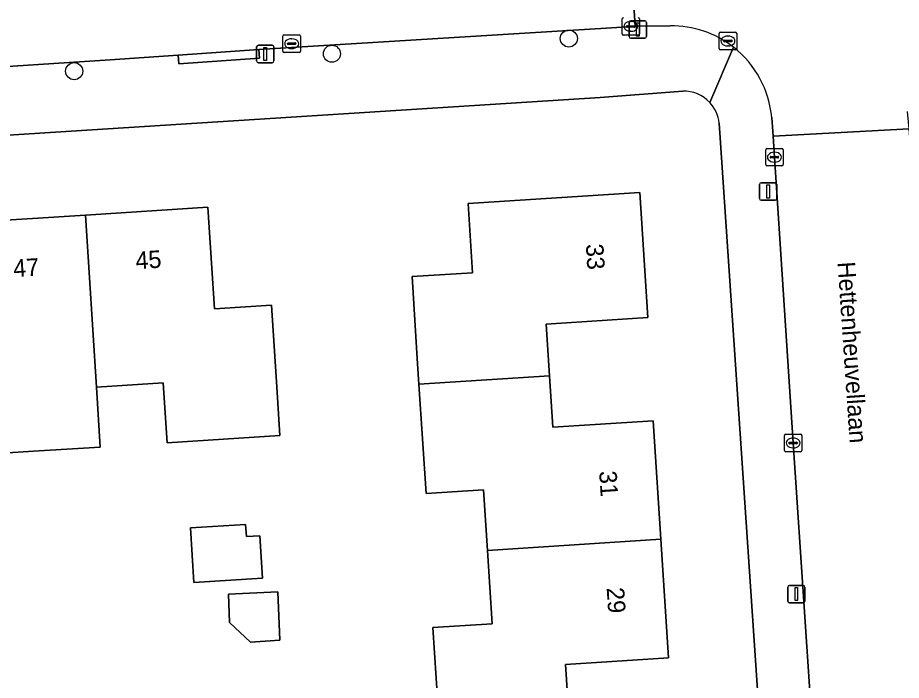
# Model space of a CAD drawing. Extents: x 159680 to 160786, y 387323 to 388340.
# Drawn here: x 160354.6 to 160405.2, y 388268.8 to 388306.7 of the extents above; entities that cross this region are included whole.
import ezdxf

# ---------------------------------------------------------------- set-up
doc = ezdxf.new("R2010")
doc.units = 0
for name, color, linetype in [('IMGEO_Boom', 7, 'Continuous'), ('IMGEO_Erf', 7, 'Continuous'), ('IMGEO_Kolk', 7, 'Continuous'), ('IMGEO_Lichtmast', 7, 'Continuous'), ('IMGEO_Openbare_ruimte_label', 7, 'Continuous'), ('IMGEO_Pand', 7, 'Continuous'), ('IMGEO_Pand_nummerreeks', 7, 'Continuous'), ('IMGEO_Rijbaan_lokaal_open', 7, 'Continuous'), ('IMGEO_Voetpad_open', 7, 'Continuous')]:
    doc.layers.add(name, color=color, linetype=linetype)

msp = doc.modelspace()

# ---------------------------------------------------------------- linework, layer by layer
at = {"layer": 'IMGEO_Boom'}
for centre in [(160386.13, 388305.501), (160372.57, 388304.632), (160357.817, 388303.633)]:
    msp.add_circle(centre, 0.489, dxfattribs=at)
at = {"layer": 'IMGEO_Erf'}
for points in [[(160392.653, 388302.487), (160387.915, 388302.12), (160149.004, 388286.929)], [(160398.544, 388244.259), (160394.729, 388300.667)], [(160378.725, 388266.008), (160378.352, 388271.793), (160381.746, 388272.012), (160381.475, 388276.21), (160381.252, 388279.671), (160377.955, 388279.459), (160377.551, 388285.727), (160377.476, 388286.89), (160377.154, 388291.879), (160380.613, 388292.103), (160380.358, 388296.063), (160390.195, 388296.698), (160390.657, 388289.531), (160384.825, 388289.155), (160385.015, 388286.208), (160385.205, 388283.261), (160390.962, 388283.633), (160391.399, 388276.85), (160391.837, 388270.063), (160385.941, 388269.683), (160386.147, 388266.49)], [(160351.472, 388294.949), (160358.47, 388295.4), (160365.468, 388295.852), (160365.843, 388290.039), (160369.105, 388290.249), (160369.427, 388285.26), (160369.586, 388282.791), (160363.136, 388282.375), (160362.916, 388285.794), (160359.095, 388285.547), (160359.311, 388282.129), (160355.495, 388281.883), (160349.281, 388281.482)]]:
    msp.add_lwpolyline(points, dxfattribs=at)
for points in [[(160364.48, 388277.497), (160367.633, 388277.692), (160367.689, 388277.005), (160368.444, 388277.052), (160368.595, 388274.626), (160364.673, 388274.383)], [(160366.647, 388273.716), (160369.466, 388273.836), (160369.584, 388271.079), (160367.902, 388270.952), (160366.717, 388272.094)]]:
    msp.add_lwpolyline(points, close=True, dxfattribs=at)
for centre, radius, start, end in [((160392.72, 388300.468), 2.02, 43.2048, 91.8889), ((160392.71, 388300.465), 2.029, 5.7073, 43.0857)]:
    msp.add_arc(centre, radius, start, end, dxfattribs=at)
at = {"layer": 'IMGEO_Kolk'}
for p, q in [((160389.174, 388305.769), (160389.174, 388306.621)), ((160389.662, 388306.475), (160389.687, 388306.475)), ((160390.175, 388306.621), (160390.175, 388305.769)), ((160389.433, 388306.189), (160389.433, 388306.201)), ((160389.871, 388306.152), (160389.473, 388306.152)), ((160389.476, 388306.238), (160389.874, 388306.238)), ((160389.685, 388305.915), (160389.66, 388305.915)), ((160389.917, 388306.201), (160389.917, 388306.189)), ((160394.809, 388305.86), (160395.661, 388305.86)), ((160369.766, 388304.779), (160369.766, 388305.631)), ((160369.841, 388305.705), (160370.693, 388305.705)), ((160370.254, 388305.485), (160370.279, 388305.485)), ((160370.767, 388305.631), (160370.767, 388304.779)), ((160390.101, 388305.695), (160389.249, 388305.695)), ((160394.734, 388304.934), (160394.734, 388305.786)), ((160394.993, 388305.354), (160394.993, 388305.366)), ((160395.431, 388305.317), (160395.033, 388305.317)), ((160395.036, 388305.403), (160395.434, 388305.403)), ((160395.222, 388305.64), (160395.247, 388305.64)), ((160395.477, 388305.366), (160395.477, 388305.354)), ((160395.735, 388305.786), (160395.735, 388304.934)), ((160370.025, 388305.199), (160370.025, 388305.211)), ((160370.463, 388305.162), (160370.065, 388305.162)), ((160370.068, 388305.248), (160370.466, 388305.248)), ((160370.277, 388304.925), (160370.252, 388304.925)), ((160370.509, 388305.211), (160370.509, 388305.199)), ((160395.661, 388304.86), (160394.809, 388304.86)), ((160395.245, 388305.08), (160395.22, 388305.08)), ((160370.693, 388304.705), (160369.841, 388304.705)), ((160397.394, 388298.285), (160397.394, 388299.137)), ((160397.469, 388299.211), (160398.321, 388299.211)), ((160397.696, 388298.754), (160398.094, 388298.754)), ((160397.882, 388298.991), (160397.907, 388298.991)), ((160398.395, 388299.137), (160398.395, 388298.285)), ((160397.653, 388298.705), (160397.653, 388298.717)), ((160398.091, 388298.668), (160397.693, 388298.668)), ((160397.905, 388298.431), (160397.88, 388298.431)), ((160398.137, 388298.717), (160398.137, 388298.705)), ((160398.321, 388298.211), (160397.469, 388298.211)), ((160398.464, 388281.935), (160398.464, 388282.787)), ((160398.539, 388282.861), (160399.391, 388282.861)), ((160398.952, 388282.641), (160398.977, 388282.641)), ((160399.465, 388282.787), (160399.465, 388281.935)), ((160398.723, 388282.355), (160398.723, 388282.367)), ((160399.161, 388282.318), (160398.763, 388282.318)), ((160398.766, 388282.404), (160399.164, 388282.404)), ((160398.975, 388282.081), (160398.95, 388282.081)), ((160399.207, 388282.367), (160399.207, 388282.355)), ((160399.391, 388281.861), (160398.539, 388281.861))]:
    msp.add_line(p, q, dxfattribs=at)
for points in [[(160389.174, 388305.769), (160389.174, 388306.621)], [(160390.175, 388306.621), (160390.175, 388305.769)], [(160394.809, 388305.86), (160395.661, 388305.86)], [(160369.766, 388304.779), (160369.766, 388305.631)], [(160369.841, 388305.705), (160370.693, 388305.705)], [(160370.767, 388305.631), (160370.767, 388304.779)], [(160390.101, 388305.695), (160389.249, 388305.695)], [(160394.734, 388304.934), (160394.734, 388305.786)], [(160395.735, 388305.786), (160395.735, 388304.934)], [(160395.661, 388304.86), (160394.809, 388304.86)], [(160370.693, 388304.705), (160369.841, 388304.705)], [(160397.394, 388298.285), (160397.394, 388299.137)], [(160397.469, 388299.211), (160398.321, 388299.211)], [(160398.395, 388299.137), (160398.395, 388298.285)], [(160398.321, 388298.211), (160397.469, 388298.211)], [(160398.464, 388281.935), (160398.464, 388282.787)], [(160398.539, 388282.861), (160399.391, 388282.861)], [(160399.465, 388282.787), (160399.465, 388281.935)], [(160399.391, 388281.861), (160398.539, 388281.861)]]:
    msp.add_lwpolyline(points, dxfattribs=at)
for centre, radius, start, end in [((160389.251, 388306.619), 0.0765, 91.552, 178.448), ((160389.251, 388306.619), 0.0765, 91.552, 178.448), ((160390.099, 388306.619), 0.0765, 1.552, 88.448), ((160390.099, 388306.619), 0.0765, 1.552, 88.448), ((160389.473, 388306.198), 0.0403, 85.8775, 175.7526), ((160389.47, 388306.188), 0.0366, 178.938, 274.7102), ((160389.874, 388306.195), 0.043, 264.8664, 352.4533), ((160389.878, 388306.2), 0.0386, 1.7309, 96.639), ((160394.811, 388305.784), 0.0765, 91.552, 178.448), ((160394.811, 388305.784), 0.0765, 91.552, 178.448), ((160395.659, 388305.784), 0.0765, 1.552, 88.448), ((160395.659, 388305.784), 0.0765, 1.552, 88.448), ((160369.843, 388305.629), 0.0765, 91.552, 178.448), ((160369.843, 388305.629), 0.0765, 91.552, 178.448), ((160370.691, 388305.629), 0.0765, 1.552, 88.448), ((160370.691, 388305.629), 0.0765, 1.552, 88.448), ((160389.251, 388305.771), 0.0765, 181.552, 268.448), ((160389.251, 388305.771), 0.0765, 181.552, 268.448), ((160390.099, 388305.771), 0.0765, 271.552, 358.448), ((160390.099, 388305.771), 0.0765, 271.552, 358.448), ((160395.033, 388305.363), 0.0403, 85.8775, 175.7526), ((160395.03, 388305.353), 0.0366, 178.938, 274.7102), ((160395.434, 388305.36), 0.043, 264.8664, 352.4533), ((160395.438, 388305.365), 0.0386, 1.7309, 96.639), ((160370.065, 388305.208), 0.0403, 85.8775, 175.7526), ((160370.062, 388305.198), 0.0366, 178.938, 274.7102), ((160370.466, 388305.205), 0.043, 264.8664, 352.4533), ((160370.47, 388305.21), 0.0386, 1.7309, 96.639), ((160394.811, 388304.936), 0.0765, 181.552, 268.448), ((160394.811, 388304.936), 0.0765, 181.552, 268.448), ((160395.659, 388304.936), 0.0765, 271.552, 358.448), ((160395.659, 388304.936), 0.0765, 271.552, 358.448), ((160369.843, 388304.781), 0.0765, 181.552, 268.448), ((160369.843, 388304.781), 0.0765, 181.552, 268.448), ((160370.691, 388304.781), 0.0765, 271.552, 358.448), ((160370.691, 388304.781), 0.0765, 271.552, 358.448), ((160397.471, 388299.135), 0.0765, 91.552, 178.448), ((160397.471, 388299.135), 0.0765, 91.552, 178.448), ((160397.693, 388298.714), 0.0403, 85.8775, 175.7526), ((160398.098, 388298.716), 0.0386, 1.7309, 96.639), ((160398.319, 388299.135), 0.0765, 1.552, 88.448), ((160398.319, 388299.135), 0.0765, 1.552, 88.448), ((160397.471, 388298.287), 0.0765, 181.552, 268.448), ((160397.471, 388298.287), 0.0765, 181.552, 268.448), ((160397.69, 388298.704), 0.0366, 178.938, 274.7102), ((160398.094, 388298.711), 0.043, 264.8664, 352.4533), ((160398.319, 388298.287), 0.0765, 271.552, 358.448), ((160398.319, 388298.287), 0.0765, 271.552, 358.448), ((160398.541, 388282.785), 0.0765, 91.552, 178.448), ((160398.541, 388282.785), 0.0765, 91.552, 178.448), ((160399.389, 388282.785), 0.0765, 1.552, 88.448), ((160399.389, 388282.785), 0.0765, 1.552, 88.448), ((160398.763, 388282.364), 0.0403, 85.8775, 175.7526), ((160398.76, 388282.354), 0.0366, 178.938, 274.7102), ((160399.164, 388282.361), 0.043, 264.8664, 352.4533), ((160399.168, 388282.366), 0.0386, 1.7309, 96.639), ((160398.541, 388281.937), 0.0765, 181.552, 268.448), ((160398.541, 388281.937), 0.0765, 181.552, 268.448), ((160399.389, 388281.937), 0.0765, 271.552, 358.448), ((160399.389, 388281.937), 0.0765, 271.552, 358.448)]:
    msp.add_arc(centre, radius, start, end, dxfattribs=at)
for centre, major_axis, ratio, start_param, end_param in [((160389.661, 388306.195), (-0.387, 0.002), 0.722429, 4.712389, 7.853982), ((160389.686, 388306.195), (-0.39, 0.002), 0.717154, 1.570796, 4.712389), ((160370.253, 388305.205), (-0.387, 0.002), 0.722429, 4.712389, 7.853982), ((160370.278, 388305.205), (-0.39, 0.002), 0.717154, 1.570796, 4.712389), ((160395.221, 388305.36), (-0.387, 0.002), 0.722429, 4.712389, 7.853982), ((160395.246, 388305.36), (-0.39, 0.002), 0.717154, 1.570796, 4.712389), ((160397.881, 388298.711), (-0.387, 0.002), 0.722429, 4.712389, 7.853982), ((160397.906, 388298.711), (-0.39, 0.002), 0.717154, 1.570796, 4.712389), ((160398.951, 388282.361), (-0.387, 0.002), 0.722429, 4.712389, 7.853982), ((160398.976, 388282.361), (-0.39, 0.002), 0.717154, 1.570796, 4.712389)]:
    msp.add_ellipse(centre, major_axis=major_axis, ratio=ratio, start_param=start_param, end_param=end_param, dxfattribs=at)
at = {"layer": 'IMGEO_Lichtmast'}
for p, q in [((160389.579, 388305.621), (160389.579, 388306.421)), ((160389.579, 388306.421), (160389.579, 388305.621)), ((160389.679, 388306.521), (160390.469, 388306.521)), ((160390.469, 388306.521), (160389.679, 388306.521)), ((160390.569, 388306.421), (160390.569, 388305.621)), ((160390.569, 388305.621), (160390.569, 388306.421)), ((160390.469, 388305.521), (160389.679, 388305.521)), ((160389.679, 388305.521), (160390.469, 388305.521)), ((160368.262, 388304.22), (160368.262, 388305.02)), ((160368.262, 388305.02), (160368.262, 388304.22)), ((160368.362, 388305.12), (160369.152, 388305.12)), ((160369.152, 388305.12), (160368.362, 388305.12)), ((160369.252, 388305.02), (160369.252, 388304.22)), ((160369.252, 388304.22), (160369.252, 388305.02)), ((160369.152, 388304.12), (160368.362, 388304.12)), ((160368.362, 388304.12), (160369.152, 388304.12)), ((160397.139, 388297.247), (160397.929, 388297.247)), ((160397.929, 388297.247), (160397.139, 388297.247)), ((160397.039, 388296.347), (160397.039, 388297.147)), ((160397.039, 388297.147), (160397.039, 388296.347)), ((160398.029, 388297.147), (160398.029, 388296.347)), ((160398.029, 388296.347), (160398.029, 388297.147)), ((160397.929, 388296.247), (160397.139, 388296.247)), ((160397.139, 388296.247), (160397.929, 388296.247)), ((160398.654, 388273.313), (160398.654, 388274.113)), ((160398.654, 388274.113), (160398.654, 388273.313)), ((160398.754, 388274.213), (160399.544, 388274.213)), ((160399.544, 388274.213), (160398.754, 388274.213)), ((160399.644, 388274.113), (160399.644, 388273.313)), ((160399.644, 388273.313), (160399.644, 388274.113)), ((160399.544, 388273.213), (160398.754, 388273.213)), ((160398.754, 388273.213), (160399.544, 388273.213))]:
    msp.add_line(p, q, dxfattribs=at)
for points in [[(160389.999, 388306.396), (160390.149, 388306.396), (160390.149, 388305.646), (160389.999, 388305.646), (160389.999, 388306.396)], [(160368.682, 388304.995), (160368.832, 388304.995), (160368.832, 388304.245), (160368.682, 388304.245), (160368.682, 388304.995)], [(160397.459, 388297.122), (160397.609, 388297.122), (160397.609, 388296.372), (160397.459, 388296.372), (160397.459, 388297.122)], [(160399.074, 388274.088), (160399.224, 388274.088), (160399.224, 388273.338), (160399.074, 388273.338), (160399.074, 388274.088)]]:
    msp.add_lwpolyline(points, dxfattribs=at)
for centre, start, end in [((160389.679, 388306.421), 90, 180), ((160389.679, 388306.421), 90, 180), ((160390.469, 388306.421), 0, 90), ((160390.469, 388306.421), 360, 90), ((160389.679, 388305.621), 180, 270), ((160389.679, 388305.621), 180, 270), ((160390.469, 388305.621), 270, 0), ((160390.469, 388305.621), 270, 0), ((160368.362, 388305.02), 90, 180), ((160368.362, 388305.02), 90, 180), ((160369.152, 388305.02), 0, 90), ((160369.152, 388305.02), 360, 90), ((160368.362, 388304.22), 180, 270), ((160368.362, 388304.22), 180, 270), ((160369.152, 388304.22), 270, 0), ((160369.152, 388304.22), 270, 0), ((160397.139, 388297.147), 90, 180), ((160397.139, 388297.147), 90, 180), ((160397.929, 388297.147), 0, 90), ((160397.929, 388297.147), 360, 90), ((160397.139, 388296.347), 180, 270), ((160397.139, 388296.347), 180, 270), ((160397.929, 388296.347), 270, 0), ((160397.929, 388296.347), 270, 0), ((160398.754, 388274.113), 90, 180), ((160398.754, 388274.113), 90, 180), ((160399.544, 388274.113), 0, 90), ((160399.544, 388274.113), 360, 90), ((160398.754, 388273.313), 180, 270), ((160398.754, 388273.313), 180, 270), ((160399.544, 388273.313), 270, 0), ((160399.544, 388273.313), 270, 0)]:
    msp.add_arc(centre, 0.1, start, end, dxfattribs=at)
at = {"layer": 'IMGEO_Pand'}
for points in [[(160385.015, 388286.208), (160384.825, 388289.155), (160390.657, 388289.531), (160390.195, 388296.698), (160380.358, 388296.063), (160380.613, 388292.103), (160377.154, 388291.879), (160377.476, 388286.89), (160377.551, 388285.727)], [(160359.095, 388285.547), (160362.916, 388285.794), (160363.136, 388282.375), (160369.586, 388282.791), (160369.427, 388285.26), (160369.105, 388290.249), (160365.843, 388290.039), (160365.468, 388295.852), (160358.47, 388295.4)], [(160349.281, 388281.482), (160355.495, 388281.883), (160359.311, 388282.129), (160359.095, 388285.547), (160358.47, 388295.4), (160351.472, 388294.949), (160351.846, 388289.146), (160348.802, 388288.95)], [(160391.399, 388276.85), (160390.962, 388283.633), (160385.205, 388283.261), (160385.015, 388286.208), (160377.551, 388285.727), (160377.955, 388279.459), (160381.252, 388279.671), (160381.475, 388276.21)], [(160364.48, 388277.497), (160364.673, 388274.383), (160368.595, 388274.626), (160368.444, 388277.052), (160367.689, 388277.005), (160367.633, 388277.692)], [(160381.475, 388276.21), (160381.746, 388272.012), (160378.352, 388271.793), (160378.725, 388266.008), (160386.147, 388266.49), (160385.941, 388269.683), (160391.837, 388270.063), (160391.399, 388276.85)], [(160366.647, 388273.716), (160366.717, 388272.094), (160367.902, 388270.952), (160369.584, 388271.079), (160369.466, 388273.836)]]:
    msp.add_lwpolyline(points, close=True, dxfattribs=at)
at = {"layer": 'IMGEO_Rijbaan_lokaal_open'}
for points in [[(160413.317, 388307.738), (160413.014, 388312.75), (160413.01, 388312.822), (160412.879, 388312.766), (160412.627, 388312.744), (160408.152, 388312.454), (160405.116, 388312.257), (160389.601, 388311.25), (160389.933, 388306.204), (160391.923, 388306.23)], [(160351.061, 388303.719), (160359.886, 388304.286), (160363.77, 388304.556), (160368.383, 388304.876), (160389.512, 388306.163), (160389.675, 388306.195), (160389.933, 388306.204), (160389.601, 388311.25), (160388.737, 388311.181), (160388.023, 388311.077), (160210.086, 388299.838)], [(160397.739, 388300.975), (160397.823, 388299.911), (160405.613, 388300.332), (160405.512, 388301.321)]]:
    msp.add_lwpolyline(points, dxfattribs=at)
msp.add_lwpolyline([(160405.613, 388300.332), (160397.823, 388299.911), (160397.895, 388298.711), (160398.965, 388282.361), (160400.307, 388262.453), (160401.055, 388251.322), (160401.379, 388246.056), (160409.17, 388246.523), (160408.996, 388248.794), (160408.056, 388263.273), (160406.78, 388282.735), (160405.7, 388299.079)], close=True, dxfattribs=at)
for centre, radius, start, end in [((160392.001, 388300.471), 5.759, 51.8441, 90.7762), ((160391.999, 388300.469), 5.762, 5.0361, 51.8452)]:
    msp.add_arc(centre, radius, start, end, dxfattribs=at)
at = {"layer": 'IMGEO_Voetpad_open'}
for points in [[(160391.923, 388306.23), (160389.933, 388306.204), (160389.675, 388306.195), (160389.512, 388306.163), (160368.383, 388304.876), (160368.416, 388304.378), (160363.803, 388304.058), (160363.77, 388304.556), (160359.886, 388304.286), (160351.061, 388303.719)], [(160394.192, 388301.851), (160395.559, 388305)], [(160395.559, 388305), (160394.192, 388301.851)], [(160387.915, 388302.12), (160392.653, 388302.487)], [(160145.289, 388286.762), (160149.004, 388286.929), (160387.915, 388302.12)], [(160397.823, 388299.911), (160397.739, 388300.975)], [(160394.729, 388300.667), (160398.544, 388244.259)], [(160401.436, 388244.978), (160401.379, 388246.056), (160401.055, 388251.322), (160400.307, 388262.453), (160398.965, 388282.361), (160397.895, 388298.711), (160397.823, 388299.911)]]:
    msp.add_lwpolyline(points, dxfattribs=at)
msp.add_lwpolyline([(160368.383, 388304.876), (160363.77, 388304.556), (160363.803, 388304.058), (160368.416, 388304.378)], close=True, dxfattribs=at)
for centre, radius, start, end in [((160392.001, 388300.471), 5.759, 51.8441, 90.7762), ((160391.999, 388300.469), 5.762, 5.0361, 51.8452), ((160392.72, 388300.468), 2.02, 43.2048, 91.8889), ((160392.71, 388300.465), 2.029, 5.7073, 43.0857)]:
    msp.add_arc(centre, radius, start, end, dxfattribs=at)

# ---------------------------------------------------------------- texts
at = {"layer": 'IMGEO_Openbare_ruimte_label'}
msp.add_text('Hettenheuvellaan', height=1, rotation=273.8407, dxfattribs=at).set_placement((160401.508, 388292.703))
at = {"layer": 'IMGEO_Pand_nummerreeks'}
for s, rotation, p in [('33', 273.6883, (160387.1, 388293.728)), ('45', 3.6915, (160361.356, 388292.3)), ('47', 3.6915, (160354.358, 388291.849)), ('31', 273.6894, (160387.862, 388280.741)), ('29', 273.6894, (160388.292, 388274.069))]:
    msp.add_text(s, height=1, rotation=rotation, dxfattribs=at).set_placement(p)

doc.saveas('drawing.dxf')
